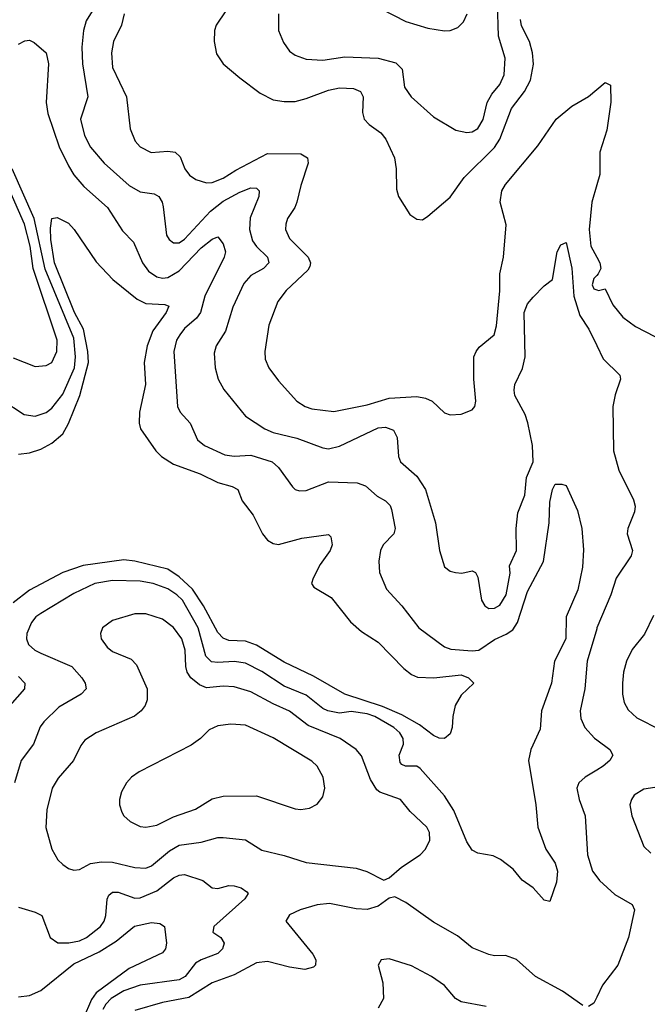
# Model space of a CAD drawing. Header units: inches. Extents: x 1308407 to 1441228, y 959628 to 1036311.
# Tile 513 of 656: x 1417914 to 1420183, y 970909 to 974469. Entities that reach past the tile are written whole.
import ezdxf

# ---------------------------------------------------------------- set-up
doc = ezdxf.new("R2010")
doc.units = ezdxf.units.IN
doc.header["$MEASUREMENT"] = 0
doc.layers.add('B4917', color=7, linetype='Continuous')
doc.layers.add('B4927', color=7, linetype='Continuous')

msp = doc.modelspace()

# ---------------------------------------------------------------- linework, layer by layer
at = {"layer": 'B4917', "color": 5}
for points, elevation in [([(1418849.2, 974490), (1418850.2, 974430), (1418867.2, 974387.2), (1418890, 974356), (1418910, 974341.2), (1418950, 974326.8), (1419010, 974323), (1419090, 974334.5), (1419210, 974330.1), (1419273.4, 974313.4), (1419296.2, 974290), (1419305.6, 974225.6), (1419328.9, 974190), (1419410, 974117.7), (1419490.8, 974070), (1419530, 974060.8), (1419550, 974063.6), (1419570, 974076), (1419590, 974108), (1419603.4, 974170), (1419620.4, 974199.6), (1419650, 974235.5), (1419665.5, 974270), (1419668.7, 974330), (1419644.7, 974410), (1419641.1, 974530)], 3040), ([(1418182.5, 974510), (1418154.8, 974465.2), (1418144.8, 974430), (1418138.3, 974370), (1418141.4, 974310), (1418160.9, 974190), (1418134.3, 974110), (1418148.1, 974050), (1418170, 974007.9), (1418219.3, 973950), (1418310, 973870.1), (1418350, 973847), (1418400, 973840), (1418417.3, 973830), (1418429.2, 973810), (1418432.9, 973792.9), (1418444.7, 973690), (1418454, 973674), (1418470, 973662.6), (1418490, 973662.7), (1418510, 973676.1), (1418603.8, 973776.3), (1418650, 973812.5), (1418710, 973845.7), (1418750, 973860.9), (1418770, 973860.2), (1418780.2, 973850), (1418778.4, 973830), (1418747.1, 973752.9), (1418744.7, 973710), (1418755.4, 973670), (1418769.7, 973649.7), (1418810.2, 973610), (1418814.5, 973590), (1418794.9, 973570), (1418750, 973544.5), (1418724.8, 973515.2), (1418684.1, 973430), (1418657.6, 973342.4), (1418623.9, 973290), (1418616.9, 973263.1), (1418620.6, 973210), (1418631, 973170), (1418651.8, 973131.8), (1418730, 973035.2), (1418800.8, 972990), (1418830, 972977), (1418916.5, 972956.5), (1419010, 972921.5), (1419030, 972917.9), (1419070, 972927.2), (1419210, 972993.8), (1419236.4, 972996.4), (1419265.1, 972985.1), (1419278.5, 972958.5), (1419283.2, 972890), (1419290.1, 972870.1), (1419350, 972818.2), (1419381.1, 972770), (1419417.7, 972650), (1419431.2, 972550), (1419450, 972490.4), (1419470, 972474.9), (1419489.6, 972470.4), (1419512.1, 972467.9), (1419550, 972476), (1419562, 972470), (1419570, 972454), (1419583.1, 972370), (1419595.5, 972350), (1419610, 972340.3), (1419630, 972341.5), (1419650, 972352.2), (1419672.5, 972390), (1419687.6, 972467.6), (1419685.1, 972494.9), (1419709.8, 972550.2), (1419708.9, 972628.9), (1419714.3, 972685.7), (1419739.6, 972750), (1419745.7, 972814.3), (1419770.4, 972870), (1419768.3, 972930), (1419751.4, 973011.4), (1419741.5, 973041.5), (1419704.5, 973110), (1419701.5, 973130), (1419703.9, 973150), (1419731.5, 973208.5), (1419741.8, 973250), (1419737.9, 973410), (1419750, 973442.3), (1419770, 973466.3), (1419810, 973507), (1419839.6, 973530), (1419857.4, 973630), (1419870, 973654.9), (1419890, 973663), (1419910, 973571.3), (1419917.2, 973470), (1419939.3, 973399.3), (1419970.9, 973350), (1420000, 973291.1)], 2960), ([(1418291.8, 974490), (1418281.7, 974450), (1418252.7, 974390), (1418246, 974350), (1418250, 974296.3), (1418300.8, 974190), (1418314, 974074), (1418331.4, 974030), (1418350, 974009.2), (1418389.5, 973989.5), (1418450, 973994.3), (1418475.8, 973990), (1418493.9, 973973.9), (1418511, 973930), (1418527.5, 973907.5), (1418551.4, 973891.4), (1418590, 973879.8), (1418610, 973881), (1418650, 973895.9), (1418694.9, 973925.1), (1418810, 973985.4), (1418930, 973984), (1418954.4, 973970), (1418957.1, 973950), (1418930.1, 973870), (1418916.1, 973810), (1418908.4, 973790), (1418882.2, 973750), (1418875.6, 973730), (1418875.2, 973710), (1418890, 973678.6), (1418956.8, 973610), (1418965.5, 973590), (1418963.5, 973576.5), (1418956.2, 973563.8), (1418876.9, 973490), (1418847.3, 973450), (1418815, 973365), (1418800.7, 973270), (1418802, 973242), (1418814.9, 973210), (1418850, 973163.1), (1418916.5, 973090), (1418946.4, 973070), (1418970, 973062.3), (1419050, 973052.6), (1419170, 973076.8), (1419250, 973100.5), (1419350, 973106.5), (1419380.5, 973100.5), (1419404.6, 973090), (1419450, 973047.6), (1419470, 973040.2), (1419510, 973043.2), (1419550, 973058), (1419559.7, 973070), (1419563.1, 973090), (1419555.2, 973170), (1419556.2, 973250), (1419563.8, 973270), (1419575.4, 973284.6), (1419628.8, 973330), (1419638, 973362), (1419649.4, 973489.4), (1419649.9, 973550), (1419663.2, 973610), (1419672.2, 973727.8), (1419650.4, 973810), (1419656.9, 973850), (1419670, 973873.8), (1419787.1, 974012.9), (1419853.6, 974110), (1419910, 974156), (1419970, 974191.4), (1420000, 974216.5)], 2980), ([(1418658.8, 974501.2), (1418624.6, 974450), (1418618.3, 974430), (1418616.9, 974390), (1418626, 974346), (1418650.2, 974310.2), (1418710, 974259.2), (1418783, 974203), (1418830, 974179.4), (1418870, 974173.1), (1418910, 974173.4), (1418950, 974183.8), (1419030, 974214.7), (1419070, 974222.4), (1419120.5, 974220.5), (1419146.5, 974210), (1419155.3, 974190), (1419153.2, 974133.2), (1419159.7, 974110), (1419176.9, 974090), (1419219.8, 974059.8), (1419237.1, 974037.1), (1419269.4, 973969.4), (1419275.4, 973930), (1419276.5, 973856.5), (1419283.7, 973830), (1419324.9, 973764.9), (1419350, 973748), (1419370, 973746), (1419390, 973758.4), (1419470, 973827.1), (1419520.9, 973899.1), (1419630, 974007.1), (1419650, 974037.5), (1419692.2, 974147.8), (1419739.5, 974210), (1419761.1, 974250), (1419771.3, 974308.7), (1419768.4, 974350), (1419756.6, 974390), (1419727.6, 974447.6), (1419724.9, 974470)], 3020), ([(1419218, 974510), (1419310, 974462.7), (1419390, 974438.5), (1419450, 974428.9), (1419470, 974430.4), (1419498.4, 974441.6), (1419518.2, 974461.8), (1419531.8, 974490)], 3060), ([(1417910, 974380.8), (1417932.2, 974392.2), (1417950, 974394.9), (1417966.9, 974386.9), (1418010.4, 974350), (1418017.8, 974310), (1418010.1, 974170), (1418015.5, 974130), (1418056.6, 974010), (1418090, 973940.7), (1418110, 973907.9), (1418146.4, 973866.4), (1418231.5, 973790), (1418285.8, 973705.8), (1418325.2, 973665.2), (1418358.2, 973590), (1418380.1, 973560.1), (1418410, 973538.9), (1418430, 973534.6), (1418450, 973537.4), (1418490, 973561.1), (1418570, 973644.9), (1418610, 973675.8), (1418630, 973683.6), (1418650, 973658.7), (1418657.5, 973630), (1418652.8, 973610), (1418583.4, 973470), (1418567.3, 973410), (1418553.1, 973390), (1418510, 973352.5), (1418492.7, 973330), (1418481, 973310), (1418470.8, 973270), (1418485, 973070), (1418494.7, 973050), (1418530.2, 973010), (1418556.9, 972950), (1418582.6, 972930), (1418655.7, 972895.7), (1418690, 972890.7), (1418750, 972894.7), (1418826.7, 972870), (1418849.3, 972850), (1418900.3, 972780.3), (1418910, 972770.3), (1418925.2, 972765.2), (1418950, 972766.8), (1419030, 972798.4), (1419134.3, 972794.3), (1419163.6, 972783.6), (1419206.4, 972746.4), (1419237, 972730), (1419252.9, 972712.9), (1419258.4, 972698.4), (1419271.3, 972630), (1419266.5, 972610), (1419227.9, 972570), (1419217.8, 972550), (1419211.8, 972511.8), (1419214.6, 972470), (1419240.4, 972410), (1419295.8, 972350), (1419357.4, 972270), (1419450, 972201), (1419473.2, 972193.1), (1419550, 972187.1), (1419574, 972190), (1419630, 972228.3), (1419673.2, 972246.8), (1419696.8, 972263.2), (1419713.5, 972290), (1419750, 972402.2), (1419807.4, 972510), (1419828.2, 972650), (1419830, 972724.7), (1419839.6, 972770), (1419850, 972790.3), (1419874, 972790), (1419890, 972784.7), (1419930, 972694.8), (1419946, 972630), (1419952.6, 972552.6), (1419948.8, 972490), (1419931.8, 972408.2), (1419890.1, 972310), (1419888.8, 972230), (1419847.8, 972150), (1419836.6, 972070), (1419800.1, 971970), (1419795.9, 971904.1), (1419762.4, 971830), (1419753.7, 971790), (1419779.3, 971630), (1419787.2, 971550), (1419816.2, 971470), (1419850, 971418.7), (1419858.5, 971390), (1419854.9, 971350), (1419830, 971281.2), (1419810, 971286), (1419769.8, 971329.8), (1419730, 971358.4), (1419698, 971398), (1419652.5, 971432.5), (1419625.5, 971445.5), (1419570, 971455.4), (1419550, 971466.3), (1419530, 971496.3), (1419483.4, 971610), (1419450, 971662.6), (1419361.6, 971761.6), (1419350, 971769.9), (1419309.2, 971770), (1419295.5, 971775.5), (1419290, 971783.7), (1419286.3, 971810), (1419301.2, 971850), (1419300.2, 971870), (1419288.2, 971890), (1419266.5, 971910), (1419197.8, 971950), (1419170, 971959.4), (1419112.4, 971967.6), (1419070, 971962.1), (1419027.8, 971970), (1419010, 971979.1), (1418950, 972027.3), (1418870, 972059.4), (1418790, 972112.8), (1418730, 972142), (1418690, 972148), (1418630, 972144.6), (1418607.8, 972147.8), (1418587.3, 972167.3), (1418559.1, 972270), (1418502.3, 972370), (1418482.2, 972390), (1418450, 972411.6), (1418396.3, 972430), (1418350, 972439.3), (1418250, 972441.1), (1418185.3, 972430), (1418110, 972394.4), (1417990, 972321.8), (1417972.6, 972310), (1417956.9, 972290), (1417939.7, 972250), (1417938.2, 972230), (1417945.8, 972210), (1417969, 972190), (1417990, 972179.1), (1418102.6, 972130), (1418138.5, 972090), (1418151.1, 972070), (1418154.9, 972050), (1418136.5, 972030), (1418056.2, 971983.8), (1418001.1, 971930), (1417988.1, 971911.9), (1417963.9, 971850), (1417919.8, 971790), (1417895.5, 971710)], 2940), ([(1417850, 973095.2), (1417930, 973041.1), (1417970, 973035.2), (1418010, 973049.4), (1418030, 973064.6), (1418070, 973115.3), (1418111.7, 973210), (1418116.2, 973250), (1418110, 973317.8), (1418006.8, 973566.8), (1417966.2, 973750), (1417886.4, 973930)], 2940), ([(1417890, 973246.7), (1417970, 973215.2), (1418010, 973218.4), (1418030.4, 973229.6), (1418048.5, 973270), (1418049.9, 973310.1), (1417963.2, 973570), (1417951.4, 973650), (1417931, 973730), (1417857.6, 973897.6)], 2960), ([(1420000, 973871.8), (1419982.1, 973810), (1419973.2, 973710), (1419978.9, 973650), (1420000, 973610.5)], 2980), ([(1417910, 972898.5), (1417950, 972903), (1417990, 972916.1), (1418030, 972937.4), (1418070, 972971.8), (1418090.9, 973009), (1418131.6, 973110), (1418163.4, 973230), (1418160.8, 973270), (1418144.4, 973350), (1418112.3, 973410), (1418040.5, 973590), (1418026.1, 973673.9), (1418025.1, 973714.9), (1418030, 973750.6), (1418050, 973753.4), (1418090, 973733.4), (1418110.8, 973710.8), (1418190, 973593.1), (1418250.3, 973530), (1418338.6, 973458.6), (1418370, 973442.5), (1418439, 973439), (1418453.7, 973433.7), (1418443.5, 973410), (1418396, 973344), (1418374.8, 973290), (1418363.7, 973230), (1418368.8, 973150), (1418347.3, 973050), (1418346.6, 973010), (1418350.9, 972990), (1418406.2, 972910), (1418426.2, 972890), (1418470, 972862.5), (1418567.1, 972827.1), (1418630, 972795.9), (1418681.9, 972781.9), (1418703.1, 972770), (1418718, 972730), (1418757.8, 972677.8), (1418791.7, 972610), (1418810, 972587), (1418830, 972575), (1418850, 972571.5), (1418933.9, 972593.9), (1419030, 972607.7), (1419039.2, 972599.2), (1419043.6, 972570), (1419036.6, 972550), (1419000.8, 972499.2), (1418975.5, 972450), (1418969.5, 972430), (1418977.1, 972417.1), (1419040, 972380), (1419110, 972291.8), (1419150, 972257.4), (1419210, 972218.3), (1419303.1, 972123.1), (1419330, 972101.5), (1419352.4, 972092.4), (1419410.9, 972089.1), (1419510, 972100.3), (1419536.3, 972090), (1419556, 972070), (1419510, 972026.6), (1419488.5, 971990), (1419479.3, 971950), (1419477.6, 971910), (1419470, 971886.6), (1419450, 971869.6), (1419430, 971871.3), (1419410, 971880.9), (1419359.6, 971919.6), (1419296, 971956), (1419225.6, 971985.6), (1419089.8, 972030), (1418975.6, 972095.6), (1418870, 972146.2), (1418770, 972207.1), (1418730, 972221.5), (1418670, 972224.5), (1418650, 972233.4), (1418630, 972253.3), (1418578.2, 972350), (1418538.3, 972410), (1418490, 972454.1), (1418450, 972482.2), (1418330, 972511.5), (1418290, 972515.7), (1418143.8, 972496.2), (1418070, 972470.7), (1417950, 972406.2), (1417890, 972360.2)], 2920), ([(1420000, 973544.3), (1419990, 973533.8), (1419984, 973510), (1419990, 973495.6), (1420000, 973492.3)], 2980), ([(1420000, 972266.7), (1419965.9, 972150), (1419956.8, 972050), (1419940.5, 971970), (1419942.5, 971942.5), (1419956.8, 971910), (1419991.5, 971871.5), (1420000, 971865.1)], 2960), ([(1417910, 972094.6), (1417932.4, 972070), (1417931.4, 972050), (1417878, 971990)], 2920), ([(1420000, 971755.8), (1419957.8, 971730), (1419935.3, 971710), (1419928.1, 971690), (1419936.3, 971650), (1419958.5, 971590), (1419966.7, 971450), (1419984.6, 971390), (1420000, 971369.7)], 2960), ([(1417910, 971260.2), (1417970, 971242), (1417993.7, 971230), (1418024.6, 971150), (1418051.4, 971131.4), (1418091.2, 971131.2), (1418130, 971137.9), (1418155.4, 971150), (1418206.2, 971190), (1418219.5, 971210), (1418225.8, 971230), (1418230.4, 971289.6), (1418236.9, 971303.1), (1418250, 971314.6), (1418270, 971314.2), (1418330, 971293.3), (1418350, 971294), (1418410, 971319.3), (1418470, 971366.8), (1418490, 971376.1), (1418510, 971378.3), (1418576.4, 971356.4), (1418610, 971330.3), (1418630, 971328.3), (1418670, 971338.6), (1418690, 971337.8), (1418714.9, 971330), (1418735.4, 971315.4), (1418739.5, 971310), (1418728.1, 971290), (1418616.5, 971190), (1418612, 971170), (1418641.6, 971150), (1418653.8, 971130), (1418646.9, 971110), (1418630, 971092.1), (1418570, 971069.3), (1418550, 971057.2), (1418512.6, 971010), (1418490, 970997.9), (1418350, 970978.5), (1418290, 970958.1), (1418245.3, 970930), (1418225.5, 970910), (1418214.1, 970890)], 2940), ([(1419950, 970904.7), (1419876.3, 970956.3), (1419778.9, 971010), (1419710, 971071.1), (1419670, 971085.1), (1419630, 971084.7), (1419610.4, 971089.6), (1419550, 971112.6), (1419496.9, 971156.9), (1419410, 971205.8), (1419310, 971276.9), (1419270, 971297), (1419250, 971293.2), (1419210, 971264), (1419170, 971252.1), (1419130, 971254.4), (1419033.8, 971273.8), (1418990, 971269.2), (1418928.2, 971250), (1418890, 971232.7), (1418876, 971210), (1418973.4, 971090), (1418984.6, 971070), (1418983.8, 971050), (1418976.2, 971043.8), (1418944.8, 971035.2), (1418890, 971043.2), (1418810, 971063.8), (1418770, 971059), (1418690, 971015.2), (1418610, 970986.3), (1418526, 970934), (1418430, 970915.8), (1418330, 970886)], 2960), ([(1417910, 970936.2), (1417950, 970941.3), (1417990, 970959.3), (1418110, 971055.2), (1418201.2, 971098.8), (1418262.8, 971137.2), (1418329, 971191), (1418390, 971205), (1418420.6, 971200.6), (1418438, 971190), (1418445, 971130), (1418441.4, 971110), (1418430, 971095.1), (1418310, 971038.8), (1418190, 970950.5), (1418173.1, 970926.9), (1418143.2, 970856.8)], 2920), ([(1419600.7, 970900.7), (1419510, 970917.8), (1419489.4, 970929.4), (1419450, 970976.5), (1419403, 971010), (1419330, 971048.5), (1419250, 971073.3), (1419221, 971070), (1419210.5, 971050), (1419226.7, 970986.7), (1419229.2, 970930), (1419210, 970895.4)], 2980), ([(1420000, 970934.4), (1419990, 970913.6), (1419970, 970901.3)], 2960)]:
    msp.add_lwpolyline(points, dxfattribs=dict(at, elevation=elevation))
for points, elevation in [([(1418330, 972320.7), (1418250, 972296.4), (1418213.7, 972270), (1418206, 972250), (1418208.9, 972230), (1418230, 972200.3), (1418250, 972184.4), (1418316.9, 972156.9), (1418336.8, 972136.8), (1418374.7, 972050), (1418374.9, 972010), (1418367.8, 971990), (1418352.9, 971970), (1418328.9, 971951.1), (1418190, 971890.7), (1418150, 971863.5), (1418135, 971845), (1418108.3, 971790), (1418052.9, 971727.1), (1418031, 971690), (1418012.3, 971612.3), (1418008.2, 971548.2), (1418030.3, 971470), (1418051.4, 971431.4), (1418070, 971414.4), (1418090, 971400.3), (1418110, 971393.4), (1418130, 971396), (1418170, 971417.8), (1418210, 971424.1), (1418250, 971423.4), (1418330, 971403.6), (1418370, 971401.8), (1418390, 971409.6), (1418455.8, 971464.2), (1418490, 971484.4), (1418570, 971495.4), (1418630, 971511.6), (1418650, 971511.7), (1418730, 971504.2), (1418790, 971465.8), (1418870, 971447.4), (1418950, 971421.2), (1419130, 971400.8), (1419169.1, 971389.1), (1419230, 971357.3), (1419250, 971366.8), (1419294.6, 971405.4), (1419361.6, 971450), (1419381.3, 971470), (1419397.1, 971502.9), (1419396.1, 971530), (1419385.7, 971550), (1419326.1, 971606.1), (1419291.1, 971650), (1419216, 971676), (1419204.8, 971684.8), (1419181.9, 971721.9), (1419150, 971807.8), (1419131, 971830), (1419072, 971870), (1418957.1, 971917.1), (1418890, 971968.7), (1418830, 971995.3), (1418750, 972038.8), (1418690, 972056.7), (1418650, 972059.1), (1418590, 972052.7), (1418563.9, 972063.9), (1418532.6, 972090), (1418519.6, 972110), (1418514.5, 972130), (1418512.8, 972190), (1418500.8, 972230), (1418470, 972271.4), (1418430, 972301.4), (1418370, 972320.7)], 2960), ([(1418677.6, 971922.4), (1418630, 971916.2), (1418598.9, 971901.1), (1418567.2, 971870), (1418533.5, 971846.5), (1418346, 971750), (1418318.4, 971730), (1418300.4, 971710), (1418282.6, 971677.4), (1418274.9, 971650), (1418274.9, 971630), (1418283.2, 971603.2), (1418290.5, 971590), (1418314, 971570), (1418350, 971552.2), (1418370, 971549.1), (1418410, 971556.2), (1418470, 971586.6), (1418550, 971615), (1418610, 971651.6), (1418650, 971661.7), (1418770, 971662.7), (1418910, 971616), (1418930, 971612.9), (1418961.6, 971618.4), (1418990, 971632.2), (1419010, 971659.1), (1419017.2, 971690), (1419011.6, 971730), (1418990, 971769.7), (1418970, 971788.5), (1418830, 971872.9), (1418730, 971917.7)], 2980)]:
    msp.add_lwpolyline(points, close=True, dxfattribs=dict(at, elevation=elevation))
at = {"layer": 'B4927', "color": 5}
for points, elevation in [([(1420000, 974216.5), (1420030, 974241.6), (1420050, 974232), (1420050.7, 974170.7), (1420037.1, 974070), (1420010.8, 973990), (1420011.1, 973910), (1420000, 973871.8)], 2980), ([(1420000, 973610.5), (1420011, 973590), (1420015, 973570), (1420005.4, 973550), (1420000, 973544.3)], 2980), ([(1420000, 973492.3), (1420006.8, 973490), (1420030, 973495.8), (1420058.3, 973438.3), (1420093.8, 973393.8), (1420139.7, 973359.7), (1420210, 973324.1)], 2980), ([(1420000, 973291.1), (1420023.5, 973243.5), (1420084, 973184), (1420085.8, 973170), (1420066.7, 973113.3), (1420058.5, 973070), (1420060.9, 972910), (1420080.3, 972840.3), (1420133, 972733), (1420138.4, 972710), (1420136.5, 972690), (1420112.2, 972630), (1420110.2, 972610.2), (1420129.1, 972550), (1420124.4, 972530), (1420070, 972449.7), (1420050.8, 972390), (1420001, 972270), (1420000, 972266.7)], 2960), ([(1420205, 972315), (1420172.9, 972247.1), (1420128.5, 972191.5), (1420107.3, 972150), (1420096.8, 972110), (1420093, 972070), (1420093.2, 972030), (1420099.8, 971999.8), (1420113.9, 971973.9), (1420145.2, 971945.2), (1420230, 971901.3)], 2980), ([(1420000, 971865.1), (1420047.2, 971830), (1420058, 971810), (1420047.4, 971790), (1420023.1, 971770), (1420000, 971755.8)], 2960), ([(1420210, 971692.9), (1420170, 971686.4), (1420135.4, 971664.6), (1420125.3, 971650), (1420119.7, 971630), (1420126.5, 971590), (1420170, 971479.5), (1420195.4, 971455.4)], 2980), ([(1420000, 971369.7), (1420010, 971356.5), (1420065.9, 971305.9), (1420128.4, 971270), (1420136.9, 971250), (1420115.3, 971150), (1420076.9, 971050), (1420021.3, 970978.7), (1420000, 970934.4)], 2960)]:
    msp.add_lwpolyline(points, dxfattribs=dict(at, elevation=elevation))

doc.saveas('drawing.dxf')
